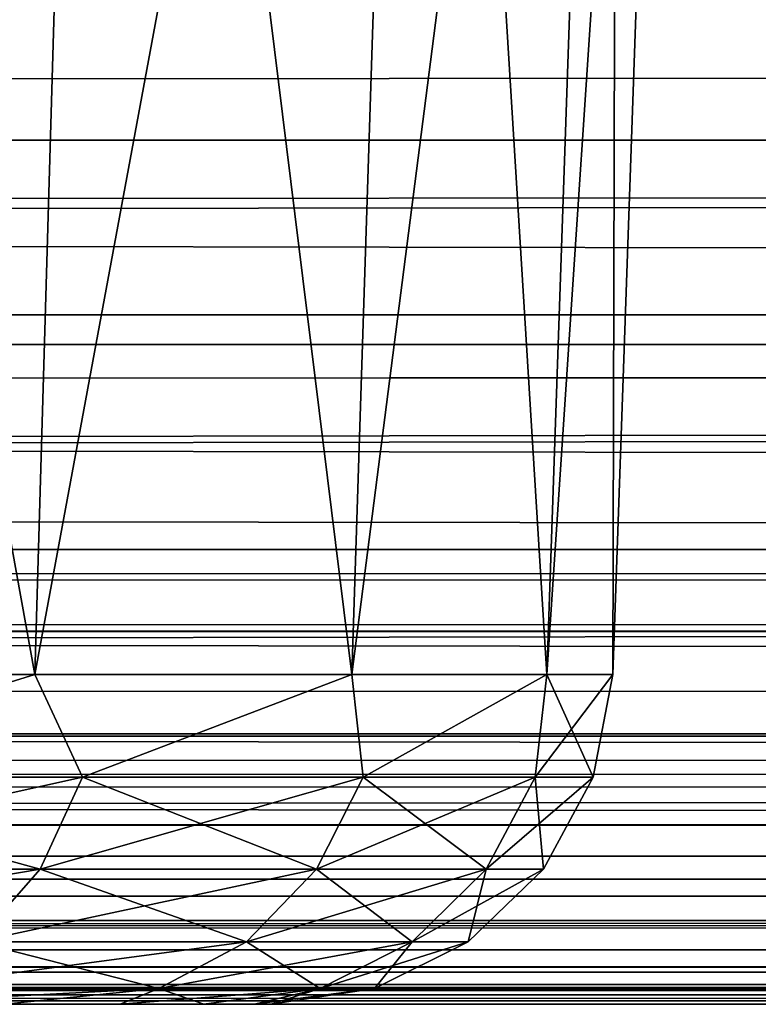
# Model space of a CAD drawing. Header units: millimetres. Extents: x -55 to 55, y -4 to 85.
# Tile 544 of 656: x 2.075 to 2.615, y -4 to -3.28. Entities that reach past the tile are written whole.
import ezdxf

# ---------------------------------------------------------------- set-up
doc = ezdxf.new("R2010")
doc.units = ezdxf.units.MM
doc.header["$LTSCALE"] = 116.785152
for name, color, linetype in [('1101', 7, 'CONTINUOUS'), ('1103', 7, 'CONTINUOUS'), ('1106', 7, 'CONTINUOUS'), ('1108', 7, 'CONTINUOUS'), ('1113', 7, 'CONTINUOUS'), ('1114', 7, 'CONTINUOUS'), ('1123', 7, 'CONTINUOUS'), ('1124', 7, 'CONTINUOUS'), ('30', 7, 'CONTINUOUS'), ('307', 7, 'CONTINUOUS'), ('31', 7, 'CONTINUOUS'), ('311', 7, 'CONTINUOUS'), ('33', 7, 'CONTINUOUS'), ('333', 7, 'CONTINUOUS'), ('857', 7, 'CONTINUOUS'), ('867', 7, 'CONTINUOUS')]:
    doc.layers.add(name, color=color, linetype=linetype)

msp = doc.modelspace()

# ---------------------------------------------------------------- linework, layer by layer
at = {"layer": '1101', "color": 7, "linetype": 'CONTINUOUS'}
for points in [[(1.77372, -3.75872, -23.22628), (2.08568, -3.75872, -23.60639), (1.81119, -2.24128, -23.18881), (1.77372, -3.75872, -23.22628)], [(1.81119, -2.24128, -23.18881), (2.08568, -3.75872, -23.60639), (2.12974, -2.24128, -23.57695), (1.81119, -2.24128, -23.18881)], [(2.08568, -3.75872, -23.60639), (2.31748, -3.75872, -24.04007), (2.12974, -2.24128, -23.57695), (2.08568, -3.75872, -23.60639)], [(2.12974, -2.24128, -23.57695), (2.31748, -3.75872, -24.04007), (2.36644, -2.24128, -24.01979), (2.12974, -2.24128, -23.57695)], [(2.31748, -3.75872, -24.04007), (2.46023, -3.75872, -24.51063), (2.36644, -2.24128, -24.01979), (2.31748, -3.75872, -24.04007)], [(2.36644, -2.24128, -24.01979), (2.46023, -3.75872, -24.51063), (2.5122, -2.24128, -24.50029), (2.36644, -2.24128, -24.01979)], [(2.46023, -3.75872, -24.51063), (2.50843, -3.75872, -25), (2.5122, -2.24128, -24.50029), (2.46023, -3.75872, -24.51063)], [(2.50843, -3.75872, -25), (2.56142, -2.24128, -25), (2.5122, -2.24128, -24.50029), (2.50843, -3.75872, -25)]]:
    msp.add_3dface(points, dxfattribs=at)
at = {"layer": '1103', "color": 7, "linetype": 'CONTINUOUS'}
for points in [[(1.77372, -3.75872, 26.77372), (2.08568, -3.75872, 26.39361), (1.81119, -2.24128, 26.81119), (1.77372, -3.75872, 26.77372)], [(1.81119, -2.24128, 26.81119), (2.08568, -3.75872, 26.39361), (2.12974, -2.24128, 26.42305), (1.81119, -2.24128, 26.81119)], [(2.08568, -3.75872, 26.39361), (2.31748, -3.75872, 25.95993), (2.12974, -2.24128, 26.42305), (2.08568, -3.75872, 26.39361)], [(2.12974, -2.24128, 26.42305), (2.31748, -3.75872, 25.95993), (2.36644, -2.24128, 25.98021), (2.12974, -2.24128, 26.42305)], [(2.31748, -3.75872, 25.95993), (2.46023, -3.75872, 25.48937), (2.36644, -2.24128, 25.98021), (2.31748, -3.75872, 25.95993)], [(2.36644, -2.24128, 25.98021), (2.46023, -3.75872, 25.48937), (2.5122, -2.24128, 25.49971), (2.36644, -2.24128, 25.98021)], [(2.46023, -3.75872, 25.48937), (2.50843, -3.75872, 25), (2.5122, -2.24128, 25.49971), (2.46023, -3.75872, 25.48937)], [(2.50843, -3.75872, 25), (2.56142, -2.24128, 25), (2.5122, -2.24128, 25.49971), (2.50843, -3.75872, 25)]]:
    msp.add_3dface(points, dxfattribs=at)
at = {"layer": '1106', "color": 7, "linetype": 'CONTINUOUS'}
for points in [[(2.08568, -3.75872, 23.60639), (1.77372, -3.75872, 23.22628), (2.12974, -2.24128, 23.57695), (2.08568, -3.75872, 23.60639)], [(2.12974, -2.24128, 23.57695), (1.77372, -3.75872, 23.22628), (1.81119, -2.24128, 23.18881), (2.12974, -2.24128, 23.57695)], [(2.36644, -2.24128, 24.01979), (2.08568, -3.75872, 23.60639), (2.12974, -2.24128, 23.57695), (2.36644, -2.24128, 24.01979)], [(2.31748, -3.75872, 24.04007), (2.08568, -3.75872, 23.60639), (2.36644, -2.24128, 24.01979), (2.31748, -3.75872, 24.04007)], [(2.46023, -3.75872, 24.51063), (2.31748, -3.75872, 24.04007), (2.5122, -2.24128, 24.50029), (2.46023, -3.75872, 24.51063)], [(2.5122, -2.24128, 24.50029), (2.31748, -3.75872, 24.04007), (2.36644, -2.24128, 24.01979), (2.5122, -2.24128, 24.50029)], [(2.56142, -2.24128, 25), (2.46023, -3.75872, 24.51063), (2.5122, -2.24128, 24.50029), (2.56142, -2.24128, 25)], [(2.50843, -3.75872, 25), (2.46023, -3.75872, 24.51063), (2.56142, -2.24128, 25), (2.50843, -3.75872, 25)]]:
    msp.add_3dface(points, dxfattribs=at)
at = {"layer": '1108', "color": 7, "linetype": 'CONTINUOUS'}
for points in [[(2.08568, -3.75872, -26.39361), (1.77372, -3.75872, -26.77372), (2.12974, -2.24128, -26.42305), (2.08568, -3.75872, -26.39361)], [(2.12974, -2.24128, -26.42305), (1.77372, -3.75872, -26.77372), (1.81119, -2.24128, -26.81119), (2.12974, -2.24128, -26.42305)], [(2.31748, -3.75872, -25.95993), (2.08568, -3.75872, -26.39361), (2.36644, -2.24128, -25.98021), (2.31748, -3.75872, -25.95993)], [(2.36644, -2.24128, -25.98021), (2.08568, -3.75872, -26.39361), (2.12974, -2.24128, -26.42305), (2.36644, -2.24128, -25.98021)], [(2.46023, -3.75872, -25.48937), (2.31748, -3.75872, -25.95993), (2.5122, -2.24128, -25.49971), (2.46023, -3.75872, -25.48937)], [(2.5122, -2.24128, -25.49971), (2.31748, -3.75872, -25.95993), (2.36644, -2.24128, -25.98021), (2.5122, -2.24128, -25.49971)], [(2.50843, -3.75872, -25), (2.46023, -3.75872, -25.48937), (2.56142, -2.24128, -25), (2.50843, -3.75872, -25)], [(2.56142, -2.24128, -25), (2.46023, -3.75872, -25.48937), (2.5122, -2.24128, -25.49971), (2.56142, -2.24128, -25)]]:
    msp.add_3dface(points, dxfattribs=at)
at = {"layer": '1113', "color": 7, "linetype": 'CONTINUOUS'}
for points in [[(2.08568, -3.75872, -23.60639), (1.77372, -3.75872, -23.22628), (1.84316, -3.83386, -23.31974), (2.08568, -3.75872, -23.60639)], [(2.08568, -3.75872, -23.60639), (1.84316, -3.83386, -23.31974), (2.12052, -3.83386, -23.68703), (2.08568, -3.75872, -23.60639)], [(2.31748, -3.75872, -24.04007), (2.08568, -3.75872, -23.60639), (2.12052, -3.83386, -23.68703), (2.31748, -3.75872, -24.04007)], [(2.31748, -3.75872, -24.04007), (2.12052, -3.83386, -23.68703), (2.32567, -3.83386, -24.09903), (2.31748, -3.75872, -24.04007)], [(2.46023, -3.75872, -24.51063), (2.31748, -3.75872, -24.04007), (2.32567, -3.83386, -24.09903), (2.46023, -3.75872, -24.51063)], [(2.46023, -3.75872, -24.51063), (2.32567, -3.83386, -24.09903), (2.45163, -3.83386, -24.54171), (2.46023, -3.75872, -24.51063)], [(2.49409, -3.83386, -25), (2.46023, -3.75872, -24.51063), (2.45163, -3.83386, -24.54171), (2.49409, -3.83386, -25)], [(2.50843, -3.75872, -25), (2.46023, -3.75872, -24.51063), (2.49409, -3.83386, -25), (2.50843, -3.75872, -25)], [(1.81624, -3.90121, -23.34428), (2.08955, -3.90121, -23.70621), (1.84316, -3.83386, -23.31974), (1.81624, -3.90121, -23.34428)], [(1.84316, -3.83386, -23.31974), (2.08955, -3.90121, -23.70621), (2.12052, -3.83386, -23.68703), (1.84316, -3.83386, -23.31974)], [(2.08955, -3.90121, -23.70621), (2.2917, -3.90121, -24.11219), (2.12052, -3.83386, -23.68703), (2.08955, -3.90121, -23.70621)], [(2.12052, -3.83386, -23.68703), (2.2917, -3.90121, -24.11219), (2.32567, -3.83386, -24.09903), (2.12052, -3.83386, -23.68703)], [(2.2917, -3.90121, -24.11219), (2.41582, -3.90121, -24.54841), (2.32567, -3.83386, -24.09903), (2.2917, -3.90121, -24.11219)], [(2.32567, -3.83386, -24.09903), (2.41582, -3.90121, -24.54841), (2.45163, -3.83386, -24.54171), (2.32567, -3.83386, -24.09903)], [(2.41582, -3.90121, -24.54841), (2.45766, -3.90121, -25), (2.45163, -3.83386, -24.54171), (2.41582, -3.90121, -24.54841)], [(2.45766, -3.90121, -25), (2.49409, -3.83386, -25), (2.45163, -3.83386, -24.54171), (2.45766, -3.90121, -25)], [(1.81624, -3.90121, -23.34428), (2.0427, -3.95437, -23.73521), (2.08955, -3.90121, -23.70621), (1.81624, -3.90121, -23.34428)], [(2.0427, -3.95437, -23.73521), (2.24032, -3.95437, -24.1321), (2.08955, -3.90121, -23.70621), (2.0427, -3.95437, -23.73521)], [(2.08955, -3.90121, -23.70621), (2.24032, -3.95437, -24.1321), (2.2917, -3.90121, -24.11219), (2.08955, -3.90121, -23.70621)], [(2.24032, -3.95437, -24.1321), (2.36165, -3.95437, -24.55853), (2.2917, -3.90121, -24.11219), (2.24032, -3.95437, -24.1321)], [(2.2917, -3.90121, -24.11219), (2.36165, -3.95437, -24.55853), (2.41582, -3.90121, -24.54841), (2.2917, -3.90121, -24.11219)], [(2.36165, -3.95437, -24.55853), (2.40256, -3.95437, -25), (2.41582, -3.90121, -24.54841), (2.36165, -3.95437, -24.55853)], [(2.40256, -3.95437, -25), (2.45766, -3.90121, -25), (2.41582, -3.90121, -24.54841), (2.40256, -3.95437, -25)], [(1.98436, -3.98837, -23.77133), (2.17634, -3.98837, -24.15688), (2.0427, -3.95437, -23.73521), (1.98436, -3.98837, -23.77133)], [(2.0427, -3.95437, -23.73521), (2.17634, -3.98837, -24.15688), (2.24032, -3.95437, -24.1321), (2.0427, -3.95437, -23.73521)], [(2.17634, -3.98837, -24.15688), (2.29421, -3.98837, -24.57114), (2.24032, -3.95437, -24.1321), (2.17634, -3.98837, -24.15688)], [(2.24032, -3.95437, -24.1321), (2.29421, -3.98837, -24.57114), (2.36165, -3.95437, -24.55853), (2.24032, -3.95437, -24.1321)], [(2.29421, -3.98837, -24.57114), (2.33395, -3.98837, -25), (2.36165, -3.95437, -24.55853), (2.29421, -3.98837, -24.57114)], [(2.33395, -3.98837, -25), (2.40256, -3.95437, -25), (2.36165, -3.95437, -24.55853), (2.33395, -3.98837, -25)], [(1.98436, -3.98837, -23.77133), (2.06337, -4, -24.08148), (2.17634, -3.98837, -24.15688), (1.98436, -3.98837, -23.77133)], [(2.06337, -4, -24.08148), (2.14808, -4, -24.30221), (2.17634, -3.98837, -24.15688), (2.06337, -4, -24.08148)], [(2.14808, -4, -24.30221), (2.20925, -4, -24.53056), (2.17634, -3.98837, -24.15688), (2.14808, -4, -24.30221)], [(2.17634, -3.98837, -24.15688), (2.20925, -4, -24.53056), (2.29421, -3.98837, -24.57114), (2.17634, -3.98837, -24.15688)], [(2.20925, -4, -24.53056), (2.24622, -4, -24.76411), (2.29421, -3.98837, -24.57114), (2.20925, -4, -24.53056)], [(2.24622, -4, -24.76411), (2.25858, -4, -25), (2.29421, -3.98837, -24.57114), (2.24622, -4, -24.76411)], [(2.25858, -4, -25), (2.33395, -3.98837, -25), (2.29421, -3.98837, -24.57114), (2.25858, -4, -25)]]:
    msp.add_3dface(points, dxfattribs=at)
at = {"layer": '1114', "color": 7, "linetype": 'CONTINUOUS'}
for points in [[(1.77372, -3.75872, -26.77372), (2.08568, -3.75872, -26.39361), (1.84316, -3.83386, -26.68026), (1.77372, -3.75872, -26.77372)], [(2.08568, -3.75872, -26.39361), (2.12052, -3.83386, -26.31297), (1.84316, -3.83386, -26.68026), (2.08568, -3.75872, -26.39361)], [(2.08568, -3.75872, -26.39361), (2.31748, -3.75872, -25.95993), (2.12052, -3.83386, -26.31297), (2.08568, -3.75872, -26.39361)], [(2.31748, -3.75872, -25.95993), (2.32567, -3.83386, -25.90097), (2.12052, -3.83386, -26.31297), (2.31748, -3.75872, -25.95993)], [(2.31748, -3.75872, -25.95993), (2.46023, -3.75872, -25.48937), (2.32567, -3.83386, -25.90097), (2.31748, -3.75872, -25.95993)], [(2.46023, -3.75872, -25.48937), (2.45163, -3.83386, -25.45829), (2.32567, -3.83386, -25.90097), (2.46023, -3.75872, -25.48937)], [(2.46023, -3.75872, -25.48937), (2.50843, -3.75872, -25), (2.45163, -3.83386, -25.45829), (2.46023, -3.75872, -25.48937)], [(2.50843, -3.75872, -25), (2.49409, -3.83386, -25), (2.45163, -3.83386, -25.45829), (2.50843, -3.75872, -25)], [(2.08955, -3.90121, -26.29379), (1.81624, -3.90121, -26.65572), (2.12052, -3.83386, -26.31297), (2.08955, -3.90121, -26.29379)], [(2.12052, -3.83386, -26.31297), (1.81624, -3.90121, -26.65572), (1.84316, -3.83386, -26.68026), (2.12052, -3.83386, -26.31297)], [(2.2917, -3.90121, -25.88781), (2.08955, -3.90121, -26.29379), (2.32567, -3.83386, -25.90097), (2.2917, -3.90121, -25.88781)], [(2.32567, -3.83386, -25.90097), (2.08955, -3.90121, -26.29379), (2.12052, -3.83386, -26.31297), (2.32567, -3.83386, -25.90097)], [(2.41582, -3.90121, -25.45159), (2.2917, -3.90121, -25.88781), (2.45163, -3.83386, -25.45829), (2.41582, -3.90121, -25.45159)], [(2.45163, -3.83386, -25.45829), (2.2917, -3.90121, -25.88781), (2.32567, -3.83386, -25.90097), (2.45163, -3.83386, -25.45829)], [(2.45766, -3.90121, -25), (2.41582, -3.90121, -25.45159), (2.49409, -3.83386, -25), (2.45766, -3.90121, -25)], [(2.49409, -3.83386, -25), (2.41582, -3.90121, -25.45159), (2.45163, -3.83386, -25.45829), (2.49409, -3.83386, -25)], [(2.08955, -3.90121, -26.29379), (1.77551, -3.95437, -26.61859), (1.81624, -3.90121, -26.65572), (2.08955, -3.90121, -26.29379)], [(2.0427, -3.95437, -26.26479), (1.77551, -3.95437, -26.61859), (2.08955, -3.90121, -26.29379), (2.0427, -3.95437, -26.26479)], [(2.24032, -3.95437, -25.8679), (2.0427, -3.95437, -26.26479), (2.2917, -3.90121, -25.88781), (2.24032, -3.95437, -25.8679)], [(2.2917, -3.90121, -25.88781), (2.0427, -3.95437, -26.26479), (2.08955, -3.90121, -26.29379), (2.2917, -3.90121, -25.88781)], [(2.36165, -3.95437, -25.44147), (2.24032, -3.95437, -25.8679), (2.41582, -3.90121, -25.45159), (2.36165, -3.95437, -25.44147)], [(2.41582, -3.90121, -25.45159), (2.24032, -3.95437, -25.8679), (2.2917, -3.90121, -25.88781), (2.41582, -3.90121, -25.45159)], [(2.40256, -3.95437, -25), (2.36165, -3.95437, -25.44147), (2.45766, -3.90121, -25), (2.40256, -3.95437, -25)], [(2.45766, -3.90121, -25), (2.36165, -3.95437, -25.44147), (2.41582, -3.90121, -25.45159), (2.45766, -3.90121, -25)], [(2.17634, -3.98837, -25.84312), (1.98436, -3.98837, -26.22867), (2.24032, -3.95437, -25.8679), (2.17634, -3.98837, -25.84312)], [(2.24032, -3.95437, -25.8679), (1.98436, -3.98837, -26.22867), (2.0427, -3.95437, -26.26479), (2.24032, -3.95437, -25.8679)], [(2.29421, -3.98837, -25.42886), (2.17634, -3.98837, -25.84312), (2.36165, -3.95437, -25.44147), (2.29421, -3.98837, -25.42886)], [(2.36165, -3.95437, -25.44147), (2.17634, -3.98837, -25.84312), (2.24032, -3.95437, -25.8679), (2.36165, -3.95437, -25.44147)], [(2.33395, -3.98837, -25), (2.29421, -3.98837, -25.42886), (2.40256, -3.95437, -25), (2.33395, -3.98837, -25)], [(2.40256, -3.95437, -25), (2.29421, -3.98837, -25.42886), (2.36165, -3.95437, -25.44147), (2.40256, -3.95437, -25)], [(2.17634, -3.98837, -25.84312), (1.95604, -4, -26.12919), (1.98436, -3.98837, -26.22867), (2.17634, -3.98837, -25.84312)], [(2.06337, -4, -25.91852), (1.95604, -4, -26.12919), (2.17634, -3.98837, -25.84312), (2.06337, -4, -25.91852)], [(2.14808, -4, -25.69779), (2.06337, -4, -25.91852), (2.17634, -3.98837, -25.84312), (2.14808, -4, -25.69779)], [(2.20925, -4, -25.46944), (2.14808, -4, -25.69779), (2.29421, -3.98837, -25.42886), (2.20925, -4, -25.46944)], [(2.29421, -3.98837, -25.42886), (2.14808, -4, -25.69779), (2.17634, -3.98837, -25.84312), (2.29421, -3.98837, -25.42886)], [(2.24622, -4, -25.23589), (2.20925, -4, -25.46944), (2.29421, -3.98837, -25.42886), (2.24622, -4, -25.23589)], [(2.25858, -4, -25), (2.24622, -4, -25.23589), (2.33395, -3.98837, -25), (2.25858, -4, -25)], [(2.33395, -3.98837, -25), (2.24622, -4, -25.23589), (2.29421, -3.98837, -25.42886), (2.33395, -3.98837, -25)]]:
    msp.add_3dface(points, dxfattribs=at)
at = {"layer": '1123', "color": 7, "linetype": 'CONTINUOUS'}
for points in [[(2.08568, -3.75872, 26.39361), (1.77372, -3.75872, 26.77372), (1.84316, -3.83386, 26.68026), (2.08568, -3.75872, 26.39361)], [(2.08568, -3.75872, 26.39361), (1.84316, -3.83386, 26.68026), (2.12052, -3.83386, 26.31297), (2.08568, -3.75872, 26.39361)], [(2.31748, -3.75872, 25.95993), (2.08568, -3.75872, 26.39361), (2.12052, -3.83386, 26.31297), (2.31748, -3.75872, 25.95993)], [(2.31748, -3.75872, 25.95993), (2.12052, -3.83386, 26.31297), (2.32567, -3.83386, 25.90097), (2.31748, -3.75872, 25.95993)], [(2.46023, -3.75872, 25.48937), (2.31748, -3.75872, 25.95993), (2.32567, -3.83386, 25.90097), (2.46023, -3.75872, 25.48937)], [(2.46023, -3.75872, 25.48937), (2.32567, -3.83386, 25.90097), (2.45163, -3.83386, 25.45829), (2.46023, -3.75872, 25.48937)], [(2.49409, -3.83386, 25), (2.46023, -3.75872, 25.48937), (2.45163, -3.83386, 25.45829), (2.49409, -3.83386, 25)], [(2.50843, -3.75872, 25), (2.46023, -3.75872, 25.48937), (2.49409, -3.83386, 25), (2.50843, -3.75872, 25)], [(1.81624, -3.90121, 26.65572), (2.08955, -3.90121, 26.29379), (1.84316, -3.83386, 26.68026), (1.81624, -3.90121, 26.65572)], [(1.84316, -3.83386, 26.68026), (2.08955, -3.90121, 26.29379), (2.12052, -3.83386, 26.31297), (1.84316, -3.83386, 26.68026)], [(2.08955, -3.90121, 26.29379), (2.2917, -3.90121, 25.88781), (2.12052, -3.83386, 26.31297), (2.08955, -3.90121, 26.29379)], [(2.12052, -3.83386, 26.31297), (2.2917, -3.90121, 25.88781), (2.32567, -3.83386, 25.90097), (2.12052, -3.83386, 26.31297)], [(2.2917, -3.90121, 25.88781), (2.41582, -3.90121, 25.45159), (2.32567, -3.83386, 25.90097), (2.2917, -3.90121, 25.88781)], [(2.32567, -3.83386, 25.90097), (2.41582, -3.90121, 25.45159), (2.45163, -3.83386, 25.45829), (2.32567, -3.83386, 25.90097)], [(2.41582, -3.90121, 25.45159), (2.45766, -3.90121, 25), (2.45163, -3.83386, 25.45829), (2.41582, -3.90121, 25.45159)], [(2.45766, -3.90121, 25), (2.49409, -3.83386, 25), (2.45163, -3.83386, 25.45829), (2.45766, -3.90121, 25)], [(1.81624, -3.90121, 26.65572), (2.0427, -3.95437, 26.26479), (2.08955, -3.90121, 26.29379), (1.81624, -3.90121, 26.65572)], [(2.0427, -3.95437, 26.26479), (2.24032, -3.95437, 25.8679), (2.08955, -3.90121, 26.29379), (2.0427, -3.95437, 26.26479)], [(2.08955, -3.90121, 26.29379), (2.24032, -3.95437, 25.8679), (2.2917, -3.90121, 25.88781), (2.08955, -3.90121, 26.29379)], [(2.24032, -3.95437, 25.8679), (2.36165, -3.95437, 25.44147), (2.2917, -3.90121, 25.88781), (2.24032, -3.95437, 25.8679)], [(2.2917, -3.90121, 25.88781), (2.36165, -3.95437, 25.44147), (2.41582, -3.90121, 25.45159), (2.2917, -3.90121, 25.88781)], [(2.36165, -3.95437, 25.44147), (2.40256, -3.95437, 25), (2.41582, -3.90121, 25.45159), (2.36165, -3.95437, 25.44147)], [(2.40256, -3.95437, 25), (2.45766, -3.90121, 25), (2.41582, -3.90121, 25.45159), (2.40256, -3.95437, 25)], [(1.98436, -3.98837, 26.22867), (2.17634, -3.98837, 25.84312), (2.0427, -3.95437, 26.26479), (1.98436, -3.98837, 26.22867)], [(2.0427, -3.95437, 26.26479), (2.17634, -3.98837, 25.84312), (2.24032, -3.95437, 25.8679), (2.0427, -3.95437, 26.26479)], [(2.17634, -3.98837, 25.84312), (2.29421, -3.98837, 25.42886), (2.24032, -3.95437, 25.8679), (2.17634, -3.98837, 25.84312)], [(2.24032, -3.95437, 25.8679), (2.29421, -3.98837, 25.42886), (2.36165, -3.95437, 25.44147), (2.24032, -3.95437, 25.8679)], [(2.29421, -3.98837, 25.42886), (2.33395, -3.98837, 25), (2.36165, -3.95437, 25.44147), (2.29421, -3.98837, 25.42886)], [(2.33395, -3.98837, 25), (2.40256, -3.95437, 25), (2.36165, -3.95437, 25.44147), (2.33395, -3.98837, 25)], [(1.98436, -3.98837, 26.22867), (2.06337, -4, 25.91852), (2.17634, -3.98837, 25.84312), (1.98436, -3.98837, 26.22867)], [(2.06337, -4, 25.91852), (2.14808, -4, 25.69779), (2.17634, -3.98837, 25.84312), (2.06337, -4, 25.91852)], [(2.14808, -4, 25.69779), (2.20925, -4, 25.46944), (2.17634, -3.98837, 25.84312), (2.14808, -4, 25.69779)], [(2.17634, -3.98837, 25.84312), (2.20925, -4, 25.46944), (2.29421, -3.98837, 25.42886), (2.17634, -3.98837, 25.84312)], [(2.20925, -4, 25.46944), (2.24622, -4, 25.23589), (2.29421, -3.98837, 25.42886), (2.20925, -4, 25.46944)], [(2.24622, -4, 25.23589), (2.25858, -4, 25), (2.29421, -3.98837, 25.42886), (2.24622, -4, 25.23589)], [(2.25858, -4, 25), (2.33395, -3.98837, 25), (2.29421, -3.98837, 25.42886), (2.25858, -4, 25)]]:
    msp.add_3dface(points, dxfattribs=at)
at = {"layer": '1124', "color": 7, "linetype": 'CONTINUOUS'}
for points in [[(1.77372, -3.75872, 23.22628), (2.08568, -3.75872, 23.60639), (1.84316, -3.83386, 23.31974), (1.77372, -3.75872, 23.22628)], [(2.08568, -3.75872, 23.60639), (2.12052, -3.83386, 23.68703), (1.84316, -3.83386, 23.31974), (2.08568, -3.75872, 23.60639)], [(2.08568, -3.75872, 23.60639), (2.31748, -3.75872, 24.04007), (2.12052, -3.83386, 23.68703), (2.08568, -3.75872, 23.60639)], [(2.31748, -3.75872, 24.04007), (2.32567, -3.83386, 24.09903), (2.12052, -3.83386, 23.68703), (2.31748, -3.75872, 24.04007)], [(2.31748, -3.75872, 24.04007), (2.46023, -3.75872, 24.51063), (2.32567, -3.83386, 24.09903), (2.31748, -3.75872, 24.04007)], [(2.46023, -3.75872, 24.51063), (2.45163, -3.83386, 24.54171), (2.32567, -3.83386, 24.09903), (2.46023, -3.75872, 24.51063)], [(2.50843, -3.75872, 25), (2.49409, -3.83386, 25), (2.45163, -3.83386, 24.54171), (2.50843, -3.75872, 25)], [(2.46023, -3.75872, 24.51063), (2.50843, -3.75872, 25), (2.45163, -3.83386, 24.54171), (2.46023, -3.75872, 24.51063)], [(2.12052, -3.83386, 23.68703), (1.81624, -3.90121, 23.34428), (1.84316, -3.83386, 23.31974), (2.12052, -3.83386, 23.68703)], [(2.08955, -3.90121, 23.70621), (1.81624, -3.90121, 23.34428), (2.12052, -3.83386, 23.68703), (2.08955, -3.90121, 23.70621)], [(2.32567, -3.83386, 24.09903), (2.08955, -3.90121, 23.70621), (2.12052, -3.83386, 23.68703), (2.32567, -3.83386, 24.09903)], [(2.2917, -3.90121, 24.11219), (2.08955, -3.90121, 23.70621), (2.32567, -3.83386, 24.09903), (2.2917, -3.90121, 24.11219)], [(2.45163, -3.83386, 24.54171), (2.2917, -3.90121, 24.11219), (2.32567, -3.83386, 24.09903), (2.45163, -3.83386, 24.54171)], [(2.41582, -3.90121, 24.54841), (2.2917, -3.90121, 24.11219), (2.45163, -3.83386, 24.54171), (2.41582, -3.90121, 24.54841)], [(2.49409, -3.83386, 25), (2.41582, -3.90121, 24.54841), (2.45163, -3.83386, 24.54171), (2.49409, -3.83386, 25)], [(2.45766, -3.90121, 25), (2.41582, -3.90121, 24.54841), (2.49409, -3.83386, 25), (2.45766, -3.90121, 25)], [(2.08955, -3.90121, 23.70621), (1.77551, -3.95437, 23.38141), (1.81624, -3.90121, 23.34428), (2.08955, -3.90121, 23.70621)], [(2.0427, -3.95437, 23.73521), (1.77551, -3.95437, 23.38141), (2.08955, -3.90121, 23.70621), (2.0427, -3.95437, 23.73521)], [(2.24032, -3.95437, 24.1321), (2.0427, -3.95437, 23.73521), (2.2917, -3.90121, 24.11219), (2.24032, -3.95437, 24.1321)], [(2.2917, -3.90121, 24.11219), (2.0427, -3.95437, 23.73521), (2.08955, -3.90121, 23.70621), (2.2917, -3.90121, 24.11219)], [(2.36165, -3.95437, 24.55853), (2.24032, -3.95437, 24.1321), (2.41582, -3.90121, 24.54841), (2.36165, -3.95437, 24.55853)], [(2.41582, -3.90121, 24.54841), (2.24032, -3.95437, 24.1321), (2.2917, -3.90121, 24.11219), (2.41582, -3.90121, 24.54841)], [(2.40256, -3.95437, 25), (2.36165, -3.95437, 24.55853), (2.45766, -3.90121, 25), (2.40256, -3.95437, 25)], [(2.45766, -3.90121, 25), (2.36165, -3.95437, 24.55853), (2.41582, -3.90121, 24.54841), (2.45766, -3.90121, 25)], [(2.17634, -3.98837, 24.15688), (1.98436, -3.98837, 23.77133), (2.24032, -3.95437, 24.1321), (2.17634, -3.98837, 24.15688)], [(2.24032, -3.95437, 24.1321), (1.98436, -3.98837, 23.77133), (2.0427, -3.95437, 23.73521), (2.24032, -3.95437, 24.1321)], [(2.29421, -3.98837, 24.57114), (2.17634, -3.98837, 24.15688), (2.36165, -3.95437, 24.55853), (2.29421, -3.98837, 24.57114)], [(2.36165, -3.95437, 24.55853), (2.17634, -3.98837, 24.15688), (2.24032, -3.95437, 24.1321), (2.36165, -3.95437, 24.55853)], [(2.33395, -3.98837, 25), (2.29421, -3.98837, 24.57114), (2.40256, -3.95437, 25), (2.33395, -3.98837, 25)], [(2.40256, -3.95437, 25), (2.29421, -3.98837, 24.57114), (2.36165, -3.95437, 24.55853), (2.40256, -3.95437, 25)], [(2.17634, -3.98837, 24.15688), (1.95604, -4, 23.87081), (1.98436, -3.98837, 23.77133), (2.17634, -3.98837, 24.15688)], [(2.06337, -4, 24.08148), (1.95604, -4, 23.87081), (2.17634, -3.98837, 24.15688), (2.06337, -4, 24.08148)], [(2.14808, -4, 24.30221), (2.06337, -4, 24.08148), (2.17634, -3.98837, 24.15688), (2.14808, -4, 24.30221)], [(2.20925, -4, 24.53056), (2.14808, -4, 24.30221), (2.29421, -3.98837, 24.57114), (2.20925, -4, 24.53056)], [(2.29421, -3.98837, 24.57114), (2.14808, -4, 24.30221), (2.17634, -3.98837, 24.15688), (2.29421, -3.98837, 24.57114)], [(2.24622, -4, 24.76411), (2.20925, -4, 24.53056), (2.29421, -3.98837, 24.57114), (2.24622, -4, 24.76411)], [(2.33395, -3.98837, 25), (2.24622, -4, 24.76411), (2.29421, -3.98837, 24.57114), (2.33395, -3.98837, 25)], [(2.25858, -4, 25), (2.24622, -4, 24.76411), (2.33395, -3.98837, 25), (2.25858, -4, 25)]]:
    msp.add_3dface(points, dxfattribs=at)
at = {"layer": '30', "color": 7, "linetype": 'CONTINUOUS'}
for points in [[(48.93345, -4, 49.93284), (50.34738, -4, 50.34738), (-50.8343, -4, 50.34738), (48.93345, -4, 49.93284)], [(-48.93345, -4, 49.93284), (48.93345, -4, 49.93284), (-50.8343, -4, 50.34738), (-48.93345, -4, 49.93284)], [(50.34738, -4, -50.34738), (-48.93345, -4, -49.93284), (-50.8343, -4, -50.34738), (50.34738, -4, -50.34738)], [(48.93345, -4, -49.93284), (-48.93345, -4, -49.93284), (50.34738, -4, -50.34738), (48.93345, -4, -49.93284)]]:
    msp.add_3dface(points, dxfattribs=at)
at = {"layer": '307', "color": 7, "linetype": 'CONTINUOUS'}
for points in [[(48.93345, -3.51745, -49.43315), (-48.93345, -3.51745, -49.43315), (-48.93345, -3.66729, -49.46166), (48.93345, -3.51745, -49.43315)], [(48.93345, -3.66729, -49.46166), (48.93345, -3.51745, -49.43315), (-48.93345, -3.66729, -49.46166), (48.93345, -3.66729, -49.46166)], [(48.93345, -3.80205, -49.53439), (48.93345, -3.66729, -49.46166), (-48.93345, -3.80205, -49.53439), (48.93345, -3.80205, -49.53439)], [(-48.93345, -3.80205, -49.53439), (48.93345, -3.66729, -49.46166), (-48.93345, -3.66729, -49.46166), (-48.93345, -3.80205, -49.53439)], [(-48.93345, -3.90848, -49.6445), (48.93345, -3.80205, -49.53439), (-48.93345, -3.80205, -49.53439), (-48.93345, -3.90848, -49.6445)], [(48.93345, -3.90848, -49.6445), (48.93345, -3.80205, -49.53439), (-48.93345, -3.90848, -49.6445), (48.93345, -3.90848, -49.6445)], [(48.93345, -3.9766, -49.78166), (48.93345, -3.90848, -49.6445), (-48.93345, -3.9766, -49.78166), (48.93345, -3.9766, -49.78166)], [(-48.93345, -3.9766, -49.78166), (48.93345, -3.90848, -49.6445), (-48.93345, -3.90848, -49.6445), (-48.93345, -3.9766, -49.78166)], [(-48.93345, -4, -49.93284), (48.93345, -4, -49.93284), (48.93345, -3.9766, -49.78166), (-48.93345, -4, -49.93284)], [(-48.93345, -4, -49.93284), (48.93345, -3.9766, -49.78166), (-48.93345, -3.9766, -49.78166), (-48.93345, -4, -49.93284)]]:
    msp.add_3dface(points, dxfattribs=at)
at = {"layer": '31', "color": 7, "linetype": 'CONTINUOUS'}
for points in [[(-48.93345, -3.51745, -49.43315), (48.93345, -3.51745, -49.43315), (-48.89731, -2.48255, -49.39701), (-48.93345, -3.51745, -49.43315)], [(-48.89731, -2.48255, -49.39701), (48.93345, -3.51745, -49.43315), (48.89731, -2.48255, -49.39701), (-48.89731, -2.48255, -49.39701)]]:
    msp.add_3dface(points, dxfattribs=at)
at = {"layer": '311', "color": 7, "linetype": 'CONTINUOUS'}
for points in [[(-48.93345, -3.51745, 49.43315), (48.93345, -3.51745, 49.43315), (48.93345, -3.66729, 49.46166), (-48.93345, -3.51745, 49.43315)], [(-48.93345, -3.66729, 49.46166), (-48.93345, -3.51745, 49.43315), (48.93345, -3.66729, 49.46166), (-48.93345, -3.66729, 49.46166)], [(48.93345, -3.80205, 49.53439), (-48.93345, -3.66729, 49.46166), (48.93345, -3.66729, 49.46166), (48.93345, -3.80205, 49.53439)], [(-48.93345, -3.80205, 49.53439), (-48.93345, -3.66729, 49.46166), (48.93345, -3.80205, 49.53439), (-48.93345, -3.80205, 49.53439)], [(-48.93345, -3.90848, 49.6445), (-48.93345, -3.80205, 49.53439), (48.93345, -3.90848, 49.6445), (-48.93345, -3.90848, 49.6445)], [(48.93345, -3.90848, 49.6445), (-48.93345, -3.80205, 49.53439), (48.93345, -3.80205, 49.53439), (48.93345, -3.90848, 49.6445)], [(-48.93345, -3.9766, 49.78166), (-48.93345, -3.90848, 49.6445), (48.93345, -3.9766, 49.78166), (-48.93345, -3.9766, 49.78166)], [(48.93345, -3.9766, 49.78166), (-48.93345, -3.90848, 49.6445), (48.93345, -3.90848, 49.6445), (48.93345, -3.9766, 49.78166)], [(48.93345, -4, 49.93284), (-48.93345, -4, 49.93284), (-48.93345, -3.9766, 49.78166), (48.93345, -4, 49.93284)], [(48.93345, -4, 49.93284), (-48.93345, -3.9766, 49.78166), (48.93345, -3.9766, 49.78166), (48.93345, -4, 49.93284)]]:
    msp.add_3dface(points, dxfattribs=at)
at = {"layer": '33', "color": 7, "linetype": 'CONTINUOUS'}
for points in [[(48.93345, -3.51745, 49.43315), (-48.93345, -3.51745, 49.43315), (48.89731, -2.48255, 49.39701), (48.93345, -3.51745, 49.43315)], [(48.89731, -2.48255, 49.39701), (-48.93345, -3.51745, 49.43315), (-48.89731, -2.48255, 49.39701), (48.89731, -2.48255, 49.39701)]]:
    msp.add_3dface(points, dxfattribs=at)
at = {"layer": '333', "color": 7, "linetype": 'CONTINUOUS'}
for points in [[(2.25858, -4, -25), (-2.25858, -4, -25), (-2.24622, -4, -25.23589), (2.25858, -4, -25)], [(2.24622, -4, -24.76411), (-2.25858, -4, -25), (2.25858, -4, -25), (2.24622, -4, -24.76411)], [(-2.24622, -4, -24.76411), (-2.25858, -4, -25), (2.24622, -4, -24.76411), (-2.24622, -4, -24.76411)], [(-2.24622, -4, 25.23589), (-2.25858, -4, 25), (2.24622, -4, 25.23589), (-2.24622, -4, 25.23589)], [(2.25858, -4, 25), (-2.25858, -4, 25), (-2.24622, -4, 24.76411), (2.25858, -4, 25)], [(2.24622, -4, 25.23589), (-2.25858, -4, 25), (2.25858, -4, 25), (2.24622, -4, 25.23589)], [(-2.20925, -4, -25.46944), (2.24622, -4, -25.23589), (-2.24622, -4, -25.23589), (-2.20925, -4, -25.46944)], [(2.24622, -4, -25.23589), (2.25858, -4, -25), (-2.24622, -4, -25.23589), (2.24622, -4, -25.23589)], [(2.20925, -4, -24.53056), (-2.24622, -4, -24.76411), (2.24622, -4, -24.76411), (2.20925, -4, -24.53056)], [(-2.20925, -4, -24.53056), (-2.24622, -4, -24.76411), (2.20925, -4, -24.53056), (-2.20925, -4, -24.53056)], [(-2.20925, -4, 24.53056), (2.24622, -4, 24.76411), (-2.24622, -4, 24.76411), (-2.20925, -4, 24.53056)], [(2.24622, -4, 24.76411), (2.25858, -4, 25), (-2.24622, -4, 24.76411), (2.24622, -4, 24.76411)], [(2.20925, -4, 25.46944), (-2.24622, -4, 25.23589), (2.24622, -4, 25.23589), (2.20925, -4, 25.46944)], [(-2.20925, -4, 25.46944), (-2.24622, -4, 25.23589), (2.20925, -4, 25.46944), (-2.20925, -4, 25.46944)], [(-2.14808, -4, -25.69779), (2.20925, -4, -25.46944), (-2.20925, -4, -25.46944), (-2.14808, -4, -25.69779)], [(2.20925, -4, -25.46944), (2.24622, -4, -25.23589), (-2.20925, -4, -25.46944), (2.20925, -4, -25.46944)], [(2.14808, -4, -24.30221), (-2.20925, -4, -24.53056), (2.20925, -4, -24.53056), (2.14808, -4, -24.30221)], [(-2.14808, -4, -24.30221), (-2.20925, -4, -24.53056), (2.14808, -4, -24.30221), (-2.14808, -4, -24.30221)], [(-2.14808, -4, 24.30221), (2.20925, -4, 24.53056), (-2.20925, -4, 24.53056), (-2.14808, -4, 24.30221)], [(2.20925, -4, 24.53056), (2.24622, -4, 24.76411), (-2.20925, -4, 24.53056), (2.20925, -4, 24.53056)], [(2.14808, -4, 25.69779), (-2.20925, -4, 25.46944), (2.20925, -4, 25.46944), (2.14808, -4, 25.69779)], [(-2.14808, -4, 25.69779), (-2.20925, -4, 25.46944), (2.14808, -4, 25.69779), (-2.14808, -4, 25.69779)], [(2.06337, -4, -24.08148), (-2.14808, -4, -24.30221), (2.14808, -4, -24.30221), (2.06337, -4, -24.08148)], [(-2.06337, -4, -25.91852), (2.14808, -4, -25.69779), (-2.14808, -4, -25.69779), (-2.06337, -4, -25.91852)], [(2.14808, -4, -25.69779), (2.20925, -4, -25.46944), (-2.14808, -4, -25.69779), (2.14808, -4, -25.69779)], [(-2.06337, -4, 24.08148), (2.14808, -4, 24.30221), (-2.14808, -4, 24.30221), (-2.06337, -4, 24.08148)], [(2.14808, -4, 24.30221), (2.20925, -4, 24.53056), (-2.14808, -4, 24.30221), (2.14808, -4, 24.30221)], [(2.06337, -4, 25.91852), (-2.14808, -4, 25.69779), (2.14808, -4, 25.69779), (2.06337, -4, 25.91852)], [(2.06337, -4, -25.91852), (2.14808, -4, -25.69779), (-2.06337, -4, -25.91852), (2.06337, -4, -25.91852)], [(2.06337, -4, 24.08148), (2.14808, -4, 24.30221), (-2.06337, -4, 24.08148), (2.06337, -4, 24.08148)]]:
    msp.add_3dface(points, dxfattribs=at)
at = {"layer": '857', "color": 7, "linetype": 'CONTINUOUS'}
for points in [[(50.34738, -3.02618, 51.34704), (-50.46199, -3.26067, 51.31281), (50.34738, -3.27983, 51.30743), (50.34738, -3.02618, 51.34704)], [(-50.46199, -3.26067, 51.31281), (-50.51583, -3.37027, 51.2763), (50.34738, -3.27983, 51.30743), (-50.46199, -3.26067, 51.31281)], [(50.34738, -3.27983, 51.30743), (-50.51583, -3.37027, 51.2763), (50.34738, -3.36605, 51.27798), (50.34738, -3.27983, 51.30743)], [(50.34738, -3.36605, 51.27798), (-50.56713, -3.47436, 51.22771), (50.34738, -3.51505, 51.20454), (50.34738, -3.36605, 51.27798)], [(-50.5597, -3.45931, 51.23566), (-50.56713, -3.47436, 51.22771), (50.34738, -3.36605, 51.27798), (-50.5597, -3.45931, 51.23566)], [(-50.51583, -3.37027, 51.2763), (-50.5597, -3.45931, 51.23566), (50.34738, -3.36605, 51.27798), (-50.51583, -3.37027, 51.2763)], [(-50.56713, -3.47436, 51.22771), (-50.61509, -3.5713, 51.16813), (50.34738, -3.51505, 51.20454), (-50.56713, -3.47436, 51.22771)], [(-50.61509, -3.5713, 51.16813), (-50.65946, -3.6606, 51.09812), (50.34738, -3.51505, 51.20454), (-50.61509, -3.5713, 51.16813)], [(50.34738, -3.51505, 51.20454), (-50.65946, -3.6606, 51.09812), (50.34738, -3.70707, 51.05452), (50.34738, -3.51505, 51.20454)], [(-50.65946, -3.6606, 51.09812), (-50.69866, -3.73907, 51.02101), (50.34738, -3.70707, 51.05452), (-50.65946, -3.6606, 51.09812)], [(50.34738, -3.70707, 51.05452), (-50.69866, -3.73907, 51.02101), (50.34738, -3.71631, 51.04516), (50.34738, -3.70707, 51.05452)], [(50.34738, -3.71631, 51.04516), (-50.69866, -3.73907, 51.02101), (50.34738, -3.79996, 50.94744), (50.34738, -3.71631, 51.04516)], [(-50.69866, -3.73907, 51.02101), (-50.73343, -3.80826, 50.93621), (50.34738, -3.79996, 50.94744), (-50.69866, -3.73907, 51.02101)], [(50.34738, -3.79996, 50.94744), (-50.76318, -3.86698, 50.84572), (50.34738, -3.87037, 50.83979), (50.34738, -3.79996, 50.94744)], [(-50.75214, -3.84528, 50.88171), (-50.76318, -3.86698, 50.84572), (50.34738, -3.79996, 50.94744), (-50.75214, -3.84528, 50.88171)], [(-50.73343, -3.80826, 50.93621), (-50.75214, -3.84528, 50.88171), (50.34738, -3.79996, 50.94744), (-50.73343, -3.80826, 50.93621)], [(-50.76318, -3.86698, 50.84572), (-50.78777, -3.91502, 50.75079), (50.34738, -3.87037, 50.83979), (-50.76318, -3.86698, 50.84572)], [(50.34738, -3.87037, 50.83979), (-50.78777, -3.91502, 50.75079), (50.34738, -3.92637, 50.72399), (50.34738, -3.87037, 50.83979)], [(-50.78777, -3.91502, 50.75079), (-50.80717, -3.95228, 50.65261), (50.34738, -3.92637, 50.72399), (-50.78777, -3.91502, 50.75079)], [(50.34738, -3.92637, 50.72399), (-50.80717, -3.95228, 50.65261), (50.34738, -3.96705, 50.60196), (50.34738, -3.92637, 50.72399)], [(-50.80717, -3.95228, 50.65261), (-50.82136, -3.9788, 50.55219), (50.34738, -3.96705, 50.60196), (-50.80717, -3.95228, 50.65261)], [(50.34738, -3.96705, 50.60196), (-50.82136, -3.9788, 50.55219), (50.34738, -3.99173, 50.47572), (50.34738, -3.96705, 50.60196)], [(-50.82136, -3.9788, 50.55219), (-50.83038, -3.99465, 50.45067), (50.34738, -3.99173, 50.47572), (-50.82136, -3.9788, 50.55219)], [(-50.8343, -4, 50.34738), (50.34738, -4, 50.34738), (50.34738, -3.99173, 50.47572), (-50.8343, -4, 50.34738)], [(-50.83038, -3.99465, 50.45067), (-50.8343, -4, 50.34738), (50.34738, -3.99173, 50.47572), (-50.83038, -3.99465, 50.45067)]]:
    msp.add_3dface(points, dxfattribs=at)
at = {"layer": '867', "color": 7, "linetype": 'CONTINUOUS'}
for points in [[(-50.46197, -3.26061, -51.31282), (50.34738, -3.27983, -51.30743), (-50.51581, -3.37022, -51.27632), (-50.46197, -3.26061, -51.31282)], [(50.34738, -3.27983, -51.30743), (50.34738, -3.51526, -51.20442), (-50.51581, -3.37022, -51.27632), (50.34738, -3.27983, -51.30743)], [(-50.51581, -3.37022, -51.27632), (50.34738, -3.51526, -51.20442), (-50.56711, -3.47432, -51.22773), (-50.51581, -3.37022, -51.27632)], [(-50.56711, -3.47432, -51.22773), (50.34738, -3.51526, -51.20442), (-50.61507, -3.57127, -51.16815), (-50.56711, -3.47432, -51.22773)], [(50.34738, -3.51526, -51.20442), (50.34738, -3.71666, -51.0448), (-50.61507, -3.57127, -51.16815), (50.34738, -3.51526, -51.20442)], [(-50.61507, -3.57127, -51.16815), (50.34738, -3.71666, -51.0448), (-50.65908, -3.65983, -51.09879), (-50.61507, -3.57127, -51.16815)], [(-50.65908, -3.65983, -51.09879), (50.34738, -3.71666, -51.0448), (-50.69865, -3.73906, -51.02102), (-50.65908, -3.65983, -51.09879)], [(50.34738, -3.71666, -51.0448), (50.34738, -3.87074, -50.83913), (-50.69865, -3.73906, -51.02102), (50.34738, -3.71666, -51.0448)], [(-50.69865, -3.73906, -51.02102), (50.34738, -3.87074, -50.83913), (-50.73343, -3.80825, -50.93622), (-50.69865, -3.73906, -51.02102)], [(-50.73343, -3.80825, -50.93622), (50.34738, -3.87074, -50.83913), (-50.76317, -3.86698, -50.84572), (-50.73343, -3.80825, -50.93622)], [(-50.76317, -3.86698, -50.84572), (50.34738, -3.87074, -50.83913), (-50.78777, -3.91502, -50.75079), (-50.76317, -3.86698, -50.84572)], [(50.34738, -3.87074, -50.83913), (50.34738, -3.96731, -50.60099), (-50.78777, -3.91502, -50.75079), (50.34738, -3.87074, -50.83913)], [(-50.78777, -3.91502, -50.75079), (50.34738, -3.96731, -50.60099), (-50.80717, -3.95228, -50.65261), (-50.78777, -3.91502, -50.75079)], [(-50.80717, -3.95228, -50.65261), (50.34738, -3.96731, -50.60099), (-50.82136, -3.9788, -50.55218), (-50.80717, -3.95228, -50.65261)], [(50.34738, -3.96731, -50.60099), (50.34738, -4, -50.34738), (-50.82136, -3.9788, -50.55218), (50.34738, -3.96731, -50.60099)], [(-50.82136, -3.9788, -50.55218), (50.34738, -4, -50.34738), (-50.83038, -3.99465, -50.45065), (-50.82136, -3.9788, -50.55218)], [(50.34738, -4, -50.34738), (-50.8343, -4, -50.34738), (-50.83038, -3.99465, -50.45065), (50.34738, -4, -50.34738)]]:
    msp.add_3dface(points, dxfattribs=at)

doc.saveas('drawing.dxf')
